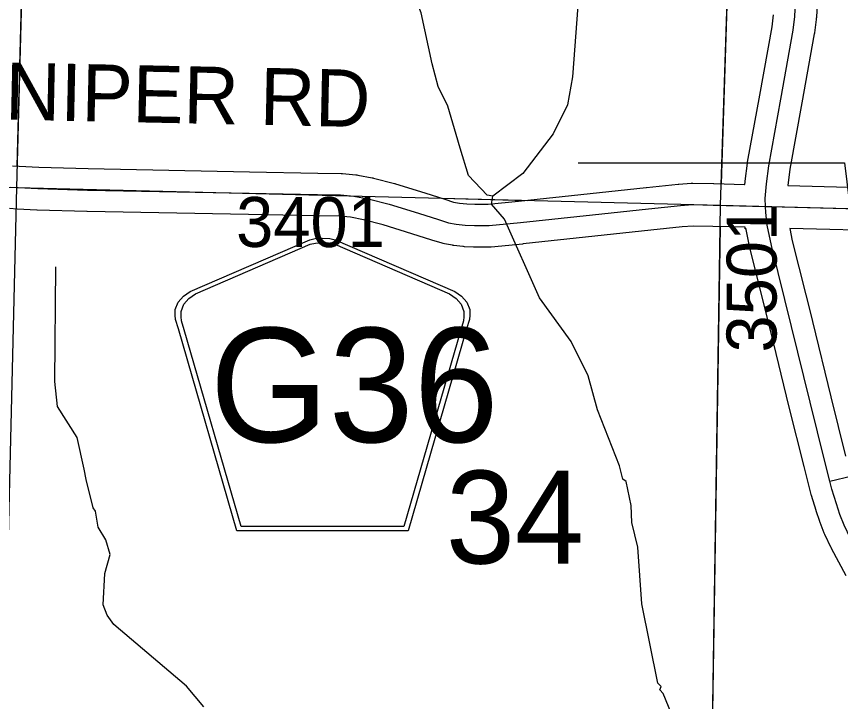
# Model space of a CAD drawing. Extents: x -132.8 to -73.3, y -60 to -26.
# Drawn here: x -118.744 to -117.591, y -44.17 to -43.211 of the extents above; entities that cross this region are included whole.
import ezdxf

# ---------------------------------------------------------------- set-up
doc = ezdxf.new("R2010")
doc.units = 0
for name, color, linetype in [('tdCoDirctArrow', 7, 'Continuous'), ('tdCoHydroRiver', 7, 'Continuous'), ('tdCoSecRdNmbr', 7, 'Continuous'), ('tdCoSecRdTxt', 7, 'Continuous'), ('tdCoSecRteBand', 7, 'Continuous'), ('tdCoSecRteCL', 7, 'Continuous'), ('tdCoSectLine', 7, 'Continuous'), ('tdCoSectLinePart', 7, 'Continuous'), ('tdCoSectNmbr', 7, 'Continuous'), ('tdCoShieldCoRte', 7, 'Continuous'), ('tdCoSurfBitum', 7, 'Continuous'), ('tdCoSurfConc', 7, 'Continuous'), ('tdCoSurfConcUnbanded', 7, 'Continuous'), ('tdCoSurfGravel', 7, 'Continuous')]:
    doc.layers.add(name, color=color, linetype=linetype)

msp = doc.modelspace()

# ---------------------------------------------------------------- linework, layer by layer
at = {"layer": 'tdCoDirctArrow'}
msp.add_lwpolyline([(-117.958, -43.4162), (-117.5853, -43.4162), (-117.5574, -43.6399), (-117.5108, -43.8263), (-117.4362, -44.0313), (-117.4083, -44.078), (-117.2406, -44.0686)], dxfattribs=at)
at = {"layer": 'tdCoHydroRiver'}
for points in [[(-117.9325, -42.1212), (-117.9343, -42.129), (-117.9297, -42.1339), (-117.9192, -42.213), (-117.9143, -42.2637), (-117.9123, -42.3079), (-117.9095, -42.319), (-117.9071, -42.3475), (-117.8933, -42.4236), (-117.8938, -42.4993), (-117.8977, -42.5291), (-117.9023, -42.6394), (-117.8915, -42.8243), (-117.8971, -42.9157), (-117.9115, -42.9831), (-117.9274, -43.0442), (-117.9455, -43.1321), (-117.9549, -43.1854), (-117.9583, -43.1964), (-117.9657, -43.2956), (-117.9731, -43.3348), (-117.9931, -43.3753), (-118.0356, -43.4309), (-118.0775, -43.4629)], [(-118.0775, -43.4629), (-118.0854, -43.4611), (-118.1115, -43.4336), (-118.1231, -43.3955), (-118.1289, -43.3764), (-118.1404, -43.3366), (-118.1539, -43.3094), (-118.1625, -43.2776), (-118.1779, -43.2062), (-118.1883, -43.1791), (-118.2021, -43.1646), (-118.2333, -43.1511), (-118.2456, -43.1397), (-118.2513, -43.1159), (-118.2508, -43.1001), (-118.2442, -43.0893), (-118.2388, -43.0626), (-118.2469, -43.0135), (-118.25, -43.0102), (-118.2603, -42.9831), (-118.2887, -42.924), (-118.2915, -42.9113), (-118.2976, -42.9017), (-118.3033, -42.8794)], [(-117.5702, -44.551), (-117.6301, -44.491), (-117.6817, -44.4139), (-117.7616, -44.3344), (-117.7904, -44.2895), (-117.8242, -44.1955), (-117.839, -44.1588), (-117.8436, -44.1539), (-117.8419, -44.1493), (-117.8465, -44.1444), (-117.8688, -44.0334), (-117.8745, -43.9543), (-117.883, -43.9194), (-117.884, -43.8957), (-117.891, -43.8624), (-117.8956, -43.8591), (-117.8999, -43.8401), (-117.9309, -43.7619), (-117.9438, -43.7142), (-117.9678, -43.6663), (-118.0119, -43.6051), (-118.061, -43.4949), (-118.0794, -43.4739), (-118.0775, -43.4629)], [(-118.4819, -44.1777), (-118.5063, -44.1486), (-118.6082, -44.0623), (-118.6173, -44.0494), (-118.6232, -44.0351), (-118.6205, -43.991), (-118.6134, -43.9643), (-118.6192, -43.9437), (-118.6298, -43.926), (-118.6339, -43.9038), (-118.6369, -43.899), (-118.6469, -43.8593), (-118.6497, -43.845), (-118.6595, -43.8006), (-118.6868, -43.7573), (-118.6906, -43.7224), (-118.6894, -43.5616)]]:
    msp.add_lwpolyline(points, dxfattribs=at)
at = {"layer": 'tdCoSecRteBand'}
for points in [[(-117.6236, -43.1923), (-117.6245, -43.2128), (-117.6246, -43.214), (-117.6248, -43.2152), (-117.6272, -43.2342), (-117.6273, -43.2349), (-117.6274, -43.2356), (-117.6447, -43.332), (-117.6447, -43.3321), (-117.6447, -43.3321), (-117.6616, -43.425), (-117.6645, -43.4478), (-117.5113, -43.4518), (-117.3676, -43.4548), (-117.3674, -43.4548), (-117.3673, -43.4548), (-117.0766, -43.4634), (-116.782, -43.4706)], [(-118.1027, -43.474), (-118.084, -43.474), (-118.0415, -43.4699), (-117.9411, -43.4591), (-117.8627, -43.4505), (-117.8625, -43.4505), (-117.8624, -43.4505), (-117.8178, -43.446), (-117.8174, -43.446), (-117.817, -43.446), (-117.7999, -43.4447), (-117.7986, -43.4446), (-117.7973, -43.4446), (-117.7684, -43.4451), (-117.7683, -43.4451), (-117.7681, -43.4451), (-117.7249, -43.4462), (-117.7246, -43.4463), (-117.7244, -43.4429), (-117.7243, -43.4422), (-117.7242, -43.4415), (-117.721, -43.4166), (-117.7209, -43.4159), (-117.7208, -43.4151), (-117.7038, -43.3214), (-117.6866, -43.2257), (-117.6844, -43.2087)], [(-118.7501, -43.4203), (-118.7404, -43.4208), (-118.7132, -43.4222), (-118.6441, -43.4242), (-118.4182, -43.4286), (-118.3223, -43.4303), (-118.29, -43.4308), (-118.2888, -43.4309), (-118.2877, -43.431), (-118.2694, -43.4327), (-118.2679, -43.4328), (-118.2665, -43.4331), (-118.2463, -43.4371), (-118.2455, -43.4372), (-118.2447, -43.4374), (-118.2153, -43.4448), (-118.2145, -43.445), (-118.2137, -43.4453), (-118.1728, -43.4581), (-118.1727, -43.4581), (-118.1727, -43.4581), (-118.1446, -43.467), (-118.1323, -43.4709), (-118.1243, -43.4723), (-118.1138, -43.4736), (-118.1027, -43.474)], [(-117.5828, -43.9941), (-117.6031, -43.9561), (-117.6034, -43.9556), (-117.6036, -43.955), (-117.6125, -43.9365), (-117.613, -43.9355), (-117.6134, -43.9345), (-117.6193, -43.9195), (-117.6196, -43.9187), (-117.6198, -43.918), (-117.6248, -43.9032), (-117.6249, -43.9029), (-117.625, -43.9026), (-117.6314, -43.8818), (-117.6316, -43.8811), (-117.6318, -43.8803), (-117.6347, -43.869), (-117.6417, -43.8414), (-117.6417, -43.8413), (-117.6417, -43.8413), (-117.6624, -43.7582), (-117.6624, -43.7581), (-117.6624, -43.758), (-117.6883, -43.6523), (-117.7167, -43.5389), (-117.7168, -43.5383), (-117.717, -43.5376), (-117.7226, -43.5092), (-117.7228, -43.5084), (-117.7241, -43.5085), (-117.7242, -43.5063), (-117.7696, -43.5051), (-117.7969, -43.5047), (-117.8122, -43.5058), (-117.8563, -43.5101), (-117.9346, -43.5188), (-117.9346, -43.5188), (-117.9346, -43.5188), (-118.0352, -43.5296), (-118.0354, -43.5296), (-118.0356, -43.5297), (-118.0798, -43.5339), (-118.0812, -43.534), (-118.0826, -43.534), (-118.1033, -43.534), (-118.1039, -43.534), (-118.1045, -43.534), (-118.1173, -43.5335), (-118.1185, -43.5334), (-118.1196, -43.5333), (-118.1322, -43.5318), (-118.1332, -43.5317), (-118.1341, -43.5315), (-118.1449, -43.5296), (-118.1468, -43.5292), (-118.1486, -43.5286), (-118.1627, -43.5242), (-118.1907, -43.5153), (-118.2308, -43.5028), (-118.2586, -43.4958), (-118.2765, -43.4923), (-118.2921, -43.4908), (-118.3233, -43.4903), (-118.3233, -43.4903), (-118.3233, -43.4903), (-118.4193, -43.4886), (-118.4193, -43.4886), (-118.4193, -43.4886), (-118.6455, -43.4842), (-118.6456, -43.4842), (-118.6457, -43.4842), (-118.7153, -43.4822), (-118.7156, -43.4822), (-118.716, -43.4822), (-118.7435, -43.4807), (-118.7542, -43.4802)], [(-117.5127, -43.5118), (-117.6617, -43.5079), (-117.6583, -43.5251), (-117.6301, -43.6378), (-117.6301, -43.6379), (-117.6301, -43.638), (-117.6042, -43.7437), (-117.5835, -43.8267)]]:
    msp.add_lwpolyline(points, dxfattribs=at)
at = {"layer": 'tdCoSecRteCL'}
for points in [[(-117.6956, -43.477), (-117.6962, -43.4661), (-117.6945, -43.4454), (-117.6912, -43.4204), (-117.6742, -43.3267), (-117.657, -43.2303), (-117.6545, -43.2113), (-117.6535, -43.1909)], [(-118.7526, -43.4502), (-118.742, -43.4508), (-118.7144, -43.4522), (-118.6449, -43.4542), (-118.4187, -43.4586), (-118.3228, -43.4603), (-118.2905, -43.4608), (-118.2722, -43.4626), (-118.252, -43.4665), (-118.2227, -43.4739), (-118.1817, -43.4867), (-118.1536, -43.4956), (-118.1396, -43.5), (-118.1287, -43.502), (-118.1161, -43.5035), (-118.1033, -43.504), (-118.0826, -43.504), (-118.0385, -43.4998), (-117.9378, -43.4889), (-117.8594, -43.4803), (-117.8148, -43.4759), (-117.7978, -43.4746), (-117.7689, -43.4751), (-117.6956, -43.477)], [(-117.6056, -43.8617), (-117.6126, -43.834), (-117.6333, -43.7509), (-117.6592, -43.6451), (-117.6875, -43.5317), (-117.6932, -43.5033), (-117.6952, -43.4856), (-117.6956, -43.477)], [(-117.6956, -43.477), (-117.6725, -43.4776), (-117.512, -43.4818), (-117.3682, -43.4847), (-117.0774, -43.4934), (-116.7529, -43.5013)], [(-117.6056, -43.8617), (-117.5432, -43.8469), (-117.522, -43.838), (-117.5107, -43.8297), (-117.5037, -43.823), (-117.4921, -43.8129), (-117.482, -43.8051), (-117.4693, -43.7961), (-117.4611, -43.7913), (-117.4521, -43.7864)], [(-117.5561, -44.4139), (-117.544, -44.3968), (-117.5366, -44.3812), (-117.5292, -44.3637), (-117.5243, -44.3457), (-117.5211, -44.3282), (-117.5189, -44.309), (-117.5184, -44.2863), (-117.5176, -44.2111), (-117.5159, -44.0939), (-117.5171, -44.0764), (-117.5196, -44.0624), (-117.5228, -44.0493), (-117.5275, -44.0347), (-117.5386, -44.0121), (-117.5564, -43.98), (-117.5766, -43.942), (-117.5855, -43.9235), (-117.5914, -43.9085), (-117.5963, -43.8937), (-117.6027, -43.873), (-117.6056, -43.8617)]]:
    msp.add_lwpolyline(points, dxfattribs=at)
at = {"layer": 'tdCoSectLine'}
for points in [[(-118.744, -43.4507), (-118.717, -42.4302)], [(-117.7585, -43.4754), (-117.7259, -42.4737)], [(-119.7552, -43.418), (-118.744, -43.4507)], [(-118.768, -44.449), (-118.744, -43.4507)], [(-118.744, -43.4507), (-117.7585, -43.4754)], [(-117.7739, -44.4798), (-117.7585, -43.4754)], [(-117.7585, -43.4754), (-116.7532, -43.5013)]]:
    msp.add_lwpolyline(points, dxfattribs=at)
at = {"layer": 'tdCoSectLinePart'}
for points in [[(-118.7432, -43.4206), (-118.7181, -42.4709)], [(-117.7575, -43.4455), (-117.7432, -43.0048)], [(-118.1495, -43.4656), (-118.0293, -43.4686)], [(-117.7739, -44.4798), (-117.7589, -43.5055)]]:
    msp.add_lwpolyline(points, dxfattribs=at)
at = {"layer": 'tdCoShieldCoRte'}
for points in [[(-118.4357, -43.9314), (-118.5176, -43.6485), (-118.5215, -43.6354), (-118.5222, -43.6295), (-118.5222, -43.6216), (-118.518, -43.6113), (-118.5107, -43.6028), (-118.5011, -43.5962), (-118.3338, -43.5238), (-118.3263, -43.5222), (-118.3159, -43.5213), (-118.3055, -43.5222), (-118.298, -43.5238), (-118.1307, -43.5962), (-118.1211, -43.6028), (-118.1138, -43.6113), (-118.1096, -43.6216), (-118.1096, -43.6295), (-118.1103, -43.6354), (-118.1142, -43.6485), (-118.1961, -43.9314)], [(-118.4298, -43.9251), (-118.5095, -43.6498), (-118.5133, -43.6372), (-118.514, -43.6315), (-118.514, -43.624), (-118.5099, -43.6141), (-118.5029, -43.606), (-118.4937, -43.5996), (-118.3331, -43.5301), (-118.3259, -43.5285), (-118.3159, -43.5277), (-118.3059, -43.5285), (-118.2987, -43.5301), (-118.1381, -43.5996), (-118.1289, -43.606), (-118.1219, -43.6141), (-118.1179, -43.624), (-118.1179, -43.6315), (-118.1186, -43.6372), (-118.1223, -43.6498), (-118.202, -43.9251)]]:
    msp.add_lwpolyline(points, close=True, dxfattribs=at)
at = {"layer": 'tdCoSurfBitum'}
msp.add_lwpolyline([(-118.7526, -43.4502), (-118.742, -43.4508), (-118.7144, -43.4522), (-118.6449, -43.4542), (-118.4187, -43.4586), (-118.3228, -43.4603), (-118.2905, -43.4608), (-118.2722, -43.4626), (-118.252, -43.4665), (-118.2227, -43.4739), (-118.1817, -43.4867), (-118.1536, -43.4956), (-118.1396, -43.5), (-118.1287, -43.502), (-118.1161, -43.5035), (-118.1033, -43.504), (-118.0826, -43.504), (-118.0385, -43.4998), (-117.9378, -43.4889), (-117.8594, -43.4803), (-117.8148, -43.4759), (-117.7978, -43.4746), (-117.7689, -43.4751), (-117.6956, -43.477)], dxfattribs=at)
at = {"layer": 'tdCoSurfConc'}
msp.add_lwpolyline([(-117.5855, -43.9235), (-117.5914, -43.9085), (-117.5963, -43.8937), (-117.6027, -43.873), (-117.6056, -43.8617), (-117.6126, -43.834), (-117.6333, -43.7509), (-117.6592, -43.6451), (-117.6875, -43.5317), (-117.6932, -43.5033), (-117.6952, -43.4856), (-117.6956, -43.477), (-117.6962, -43.4661), (-117.6945, -43.4454), (-117.6912, -43.4204), (-117.6742, -43.3267), (-117.657, -43.2303), (-117.6545, -43.2113), (-117.6535, -43.1909)], dxfattribs=at)
at = {"layer": 'tdCoSurfConcUnbanded'}
msp.add_lwpolyline([(-117.6056, -43.8617), (-117.5432, -43.8469), (-117.522, -43.838), (-117.5107, -43.8297), (-117.5037, -43.823), (-117.4921, -43.8129), (-117.482, -43.8051), (-117.4693, -43.7961), (-117.4611, -43.7913), (-117.4521, -43.7864)], dxfattribs=at)
at = {"layer": 'tdCoSurfGravel'}
msp.add_lwpolyline([(-117.6956, -43.477), (-117.6725, -43.4776), (-117.512, -43.4818), (-117.3682, -43.4847), (-117.0774, -43.4934), (-116.7529, -43.5013), (-116.7327, -43.5018), (-116.504, -43.5099), (-116.454, -43.5116), (-116.4311, -43.5126), (-116.4183, -43.5131), (-116.4104, -43.5126)], dxfattribs=at)

# ---------------------------------------------------------------- texts
at = {"layer": 'tdCoSecRdNmbr'}
for s, rotation, p in [('3401', 359.9118, (-118.4369, -43.5338)), ('3501', 89.9118, (-117.6803, -43.6817))]:
    msp.add_text(s, height=0.07, rotation=rotation, dxfattribs=at).set_placement(p)
at = {"layer": 'tdCoSecRdTxt'}
msp.add_text('JUNIPER RD', height=0.08, rotation=358.7974, dxfattribs=at).set_placement((-118.8915, -43.3527))
at = {"layer": 'tdCoSectNmbr'}
msp.add_text('34', height=0.13, rotation=359.9115, dxfattribs=at).set_placement((-118.1433, -43.977))
at = {"layer": 'tdCoShieldCoRte'}
msp.add_text('G36', height=0.16, dxfattribs=at).set_placement((-118.4737, -43.8071))

doc.saveas('drawing.dxf')
